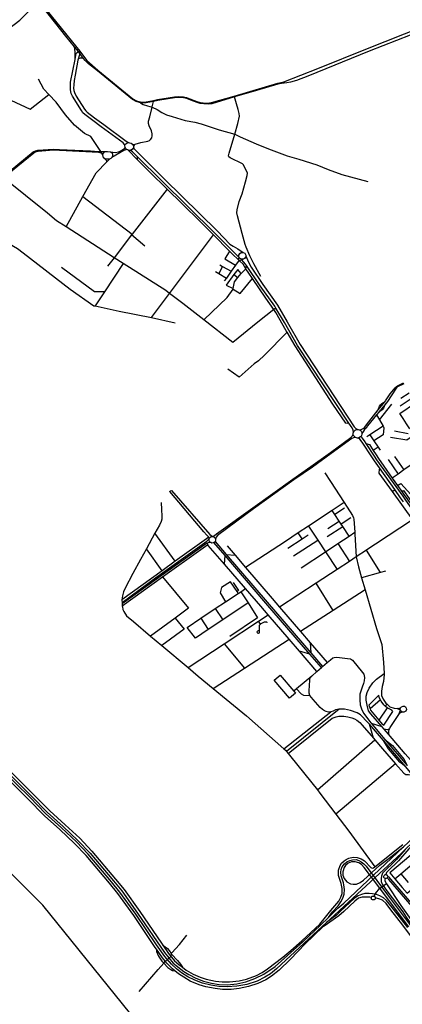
# Model space of a CAD drawing. Header units: millimetres. Extents: x 664923 to 767831, y 3118803 to 3207600.
# Tile 390 of 422: x 741288 to 744563, y 3148748 to 3157176. Entities that reach past the tile are written whole.
import ezdxf

# ---------------------------------------------------------------- set-up
doc = ezdxf.new("R2010")
doc.units = ezdxf.units.MM
for name, color, linetype in [('roads_1', 1, 'Continuous'), ('roads_2', 2, 'Continuous'), ('roads_3', 3, 'Continuous')]:
    doc.layers.add(name, color=color, linetype=linetype)

msp = doc.modelspace()

# ---------------------------------------------------------------- linework, layer by layer
at = {"layer": 'roads_1'}
for points in [[(744054.13, 3149880.51), (744054.7, 3149852.98), (744065.08, 3149825.65), (744088.46, 3149796.84), (744118.27, 3149778.98), (744142.52, 3149775.65), (744170.53, 3149776.93), (744202.87, 3149789.11), (744231.51, 3149810.97), (744371.66, 3149939.33), (744448.76, 3149999.42), (744573.97, 3150096.95)], [(744587.84, 3150073.5), (744513.58, 3149988.33), (744393.7, 3149871.13), (744383.31, 3149844.47)], [(744062.36, 3149771.2), (744058.5, 3149787.85), (744038, 3149847.05), (744035.61, 3149877.69), (744039.34, 3149900.42), (744047.61, 3149924.3), (744067.74, 3149950.87), (744086.68, 3149966.96), (744113.4, 3149979.71), (744135.37, 3149985.4), (744168.3, 3149986.08), (744189.45, 3149980.24), (744211.08, 3149967.79), (744233.89, 3149949.78), (744252.85, 3149929.38), (744435.29, 3149685.84), (744633.42, 3149421.47)], [(744618.13, 3149412.15), (744418.3, 3149677.11), (744352.81, 3149764.24), (744237, 3149917.77), (744212.64, 3149943.41), (744189.19, 3149958.62), (744158.54, 3149966.7), (744127.01, 3149966.04), (744100.24, 3149955.03), (744077.52, 3149935.73), (744065.25, 3149918.4), (744054.13, 3149880.51)], [(744383.31, 3149844.47), (744380.42, 3149825.12), (744381.97, 3149798.28), (744389.87, 3149776.26), (744429.22, 3149718.88), (744566.31, 3149538.3), (744596.2, 3149495.03), (744642.05, 3149427.19)], [(743931.96, 3149492.21), (743963.77, 3149539.38), (744013.17, 3149590.61), (744037.01, 3149624.23), (744053.54, 3149655.25), (744063.68, 3149690.34), (744067.73, 3149731.22), (744062.36, 3149771.2)], [(744609.21, 3149404.64), (744485.82, 3149561.27), (744427.01, 3149635.99), (744400.53, 3149658.37), (744371.42, 3149675.26), (744341.45, 3149686.47), (744308.07, 3149694.66), (744278.78, 3149696.76), (744242.89, 3149695.03), (744213.3, 3149687.52), (744186.04, 3149675.61)], [(744186.04, 3149675.61), (744153.74, 3149655.47), (744034.62, 3149543.77), (743998.13, 3149511.21), (743914.73, 3149449.26)]]:
    msp.add_lwpolyline(points, dxfattribs=at)
at = {"layer": 'roads_2'}
for points in [[(740871.79, 3158009.42), (740771.5, 3157853.25), (740743.9, 3157805.93), (740701.2, 3157690.09), (740611.7, 3157440.63), (740612.76, 3157419.81), (740635.24, 3157345.73), (740647.95, 3157314.41), (740708.26, 3157252.47), (740780.22, 3157180.67), (740873.35, 3157112.05), (740957.56, 3157054.85), (740968.05, 3157050.69), (741027.38, 3157027.17), (741064.96, 3157017.92), (741082.81, 3157019.58), (741143.72, 3157061.26), (741288.98, 3157172.67), (741445.39, 3157332.65), (741452.92, 3157340.35)], [(743351.67, 3154978.06), (743291.78, 3155086.5), (743257.64, 3155155.65), (743226.3, 3155229.33), (743218.27, 3155252.14), (743192.57, 3155344.67), (743151.02, 3155495.59), (743147.74, 3155521.46), (743148.81, 3155547.18), (743167.45, 3155619.25), (743191.04, 3155683.67), (743219.52, 3155788.47), (743234.66, 3155841.35), (743236.75, 3155862.32), (743228.55, 3155882.41), (743218.08, 3155902.44), (743202.13, 3155932.37), (743195.08, 3155941.55), (743088.83, 3155992.13), (743078.58, 3156000.57), (743076.11, 3156009.62), (743076.77, 3156021.69), (743079.52, 3156032.8), (743130.08, 3156194.51), (743155.56, 3156286.61), (743168.42, 3156350.58), (743167.74, 3156372.19), (743159.24, 3156407.05), (743143.59, 3156456.1), (743126.84, 3156514.17), (743124.45, 3156522.45)], [(742252.2, 3156110.62), (742266.51, 3156108.17), (742276.16, 3156110.37), (742324.34, 3156125.02), (742383.39, 3156135.88), (742399.18, 3156142.4), (742408.73, 3156149.33), (742418.51, 3156163.54), (742422, 3156180.18), (742421.8, 3156198.93), (742415.24, 3156224.09), (742396.42, 3156267.57), (742390.9, 3156286.75), (742390.49, 3156306.57), (742400.71, 3156343.38), (742421.37, 3156426.68), (742421.98, 3156429.18), (742433.19, 3156476.45), (742434.47, 3156484.9)], [(742322.7, 3156464.44), (742346.2, 3156448.55), (742381.94, 3156437.09), (742421.37, 3156426.68), (742464.28, 3156405.99), (742505.74, 3156380.91), (742545.48, 3156361.48), (742594.26, 3156347.02), (742702.9, 3156313.77), (742787.63, 3156297.32), (742840.05, 3156284.07), (742927.57, 3156254.71), (742996.42, 3156232.02), (743130.08, 3156194.51)], [(742276.16, 3156110.37), (742267.73, 3156101.83), (742262.5, 3156087.79)], [(740865.19, 3155604.51), (740871.91, 3155609.94), (741044.41, 3155749.45), (741140.58, 3155828.42), (741402.95, 3156043.9), (741422.61, 3156053.77), (741444.78, 3156058.16), (741578.41, 3156067.94), (741627.63, 3156065.73), (741895.36, 3156051.82), (741963.7, 3156048.79), (741981.24, 3156048.25), (742026.62, 3156046.86)], [(741998.27, 3156018.45), (741994.52, 3156027.11), (741985.58, 3156034.36), (741964.56, 3156038), (741629.15, 3156056.2), (741578.38, 3156058.52), (741445.43, 3156046.99), (741421.63, 3156040.8), (741408.84, 3156032.52), (741149.72, 3155821.13), (741052.88, 3155742.15), (740879.37, 3155600.54), (740872.63, 3155595.04)], [(742001.17, 3156003.95), (741998.27, 3156018.45), (742001.04, 3156025.95), (742012.12, 3156040.4), (742026.62, 3156046.86), (742040.92, 3156047.47), (742064.04, 3156045.69), (742078.86, 3156036.61), (742083.33, 3156024.73), (742082.7, 3156008.23), (742076.78, 3155995.48), (742068.49, 3155987.87), (742055.6, 3155982.11), (742034.81, 3155981.04), (742017.52, 3155983.58), (742005.3, 3155993.04), (742001.17, 3156003.95)], [(742064.04, 3156045.69), (742109.36, 3156039.5), (742132.97, 3156045.49), (742147.84, 3156050), (742185.42, 3156072.44), (742191.28, 3156083.37)], [(742206.16, 3156065.12), (742178.29, 3156055.48), (742076.78, 3155995.48)], [(744192.97, 3153665.19), (744209.76, 3153668.23), (744228.14, 3153677.13), (744240.5, 3153688.99), (744256.04, 3153708.25), (744357.37, 3153835.87), (744415.05, 3153908.5), (744419.04, 3153913.53), (744459.45, 3153972.37), (744500.22, 3154025.28), (744511.23, 3154034.03), (744520.59, 3154041.33)], [(744522.26, 3154032.87), (744512.22, 3154023.66), (744503.14, 3154013.77), (744434.95, 3153906.56), (744413.31, 3153879.89), (744361.38, 3153815.93), (744342.96, 3153793.23), (744266.07, 3153698.53), (744251.93, 3153680.5), (744240.32, 3153666.53), (744229.43, 3153652.8), (744216.47, 3153633.56)], [(744520.59, 3154041.33), (744573.83, 3154066.82)], [(744576.47, 3154057.43), (744522.26, 3154032.87)], [(742938.55, 3152751.36), (742955.74, 3152760.11), (742973.65, 3152773.64), (743284.44, 3152996.6), (743627.03, 3153244.17), (743778.75, 3153351.15), (743948.13, 3153472.14), (744121.36, 3153600.08), (744133.43, 3153611.82), (744142.59, 3153628.27)], [(744161.71, 3153599.08), (744145.31, 3153595.99), (744129.63, 3153591.07), (743955.11, 3153462.48), (743793.33, 3153345.93), (743634.9, 3153235.75), (743290.48, 3152987.53), (742979.76, 3152760.6), (742969.61, 3152746.48), (742964.5, 3152730.52)], [(742574.19, 3153137.37), (742576.03, 3153144.25), (742586.07, 3153144.98)], [(742911.02, 3152733.43), (742905.88, 3152747.36), (742890.04, 3152763), (742864.74, 3152793.21), (742574.19, 3153137.37)], [(742586.07, 3153144.98), (742914.81, 3152768.34), (742938.55, 3152751.36)], [(742497.54, 3153042.01), (742502.97, 3152982.81), (742505.74, 3152924.84), (742503.88, 3152900.3), (742498.59, 3152879.8), (742483.95, 3152849.5), (742445.87, 3152779.63), (742373.83, 3152647.47), (742323.04, 3152554.32), (742255.29, 3152435.29), (742190.12, 3152310.45), (742175.28, 3152278.04), (742167.56, 3152244.37), (742164.93, 3152228.24), (742163.44, 3152210.01), (742163.2, 3152207.03), (742164.29, 3152188.26), (742165.01, 3152175.97), (742166.07, 3152157.59), (742166.56, 3152149.07), (742170.74, 3152126.3), (742178.19, 3152109.04), (742202.69, 3152074.32), (742261.47, 3152023.48), (742407.94, 3151900.1), (742504.2, 3151819.01), (742728.8, 3151629.85), (742814.76, 3151557.43), (742944.37, 3151450.47), (743227.79, 3151216.55), (743548.49, 3150935.64), (743563.5, 3150922.49), (743571.39, 3150912.93), (743585.4, 3150895.95), (743608.98, 3150867.37), (743835.84, 3150583.15), (743857.4, 3150556.14), (743994.36, 3150374.78), (744104.78, 3150228.56), (744328.78, 3149923.44)], [(742164.29, 3152188.26), (742451.36, 3152397.55), (742889.77, 3152713.54), (742911.02, 3152733.43)], [(742957.5, 3152742.87), (742961.12, 3152738.29), (742964.5, 3152730.52), (742965.14, 3152719.42), (742961.57, 3152709.27), (742953.95, 3152700.85), (742951.01, 3152699.4), (742945.1, 3152696.51), (742931.45, 3152696.01), (742924.46, 3152699.35), (742919.43, 3152701.76), (742912.92, 3152709.39), (742909.28, 3152720.73), (742911.02, 3152733.43), (742916.65, 3152742.41), (742925.1, 3152748.62), (742938.55, 3152751.36), (742948.87, 3152748.91), (742957.5, 3152742.87)], [(742924.46, 3152699.35), (742900.06, 3152697.28), (742893.91, 3152694.64), (742886.19, 3152691.31), (742867.36, 3152677.79), (742458.05, 3152386.98), (742165.01, 3152175.97)], [(743831.84, 3151596.34), (743682.82, 3151769.86), (743594.87, 3151872.28), (743415.07, 3152081.66), (743352.51, 3152154.52), (743220.94, 3152306.07), (743039.65, 3152514.9), (742900.21, 3152675.52), (742897.92, 3152682.47), (742893.91, 3152694.64)], [(743870.55, 3151630.44), (743771.3, 3151745.87), (743395.72, 3152182.67), (743045.24, 3152589.92), (742951.01, 3152699.4)], [(742961.57, 3152709.27), (743055.89, 3152599.03), (743405, 3152191.04), (743779.2, 3151755.77), (743879.87, 3151638.66)], [(743039.65, 3152514.9), (743045.24, 3152589.92)], [(743055.89, 3152599.03), (743130.93, 3152592.4)], [(743130.93, 3152592.4), (743221.46, 3152486.61), (743447.8, 3152222.15), (743512.65, 3152146.57), (743691.41, 3151938.22), (743774.2, 3151841.72), (743918.92, 3151673.05)], [(743774.2, 3151841.72), (743779.2, 3151755.77)], [(743771.3, 3151745.87), (743682.82, 3151769.86)], [(743990.5, 3151269.21), (743969.83, 3151258.2), (743949.62, 3151251.61), (743929.77, 3151249.88), (743911.56, 3151253.9), (743897.72, 3151260.21), (743880.67, 3151271.74), (743859.97, 3151289.78), (743800.66, 3151356.29), (743772.06, 3151392.21), (743766.81, 3151410.57), (743765.94, 3151431.23), (743770.67, 3151523.26), (743771.8, 3151532.52), (743776.43, 3151544.06), (743787.21, 3151557.03), (743831.84, 3151596.34), (743870.55, 3151630.44), (743879.87, 3151638.66), (743918.92, 3151673.05), (743946.85, 3151697.66), (743967.24, 3151712.99), (743980.7, 3151717.77), (744001.13, 3151719.37), (744094.38, 3151709.04), (744119.39, 3151704.38), (744136.33, 3151694.01), (744222.58, 3151587.42), (744232.15, 3151572.3), (744239.81, 3151543.97), (744237.05, 3151515.42), (744231.56, 3151493.49), (744218.32, 3151461.33), (744199.21, 3151401.13), (744199.15, 3151352.92), (744202.38, 3151312.14), (744215.76, 3151269.52), (744232.8, 3151237.02), (744281.71, 3151170.82), (744296.85, 3151153.04), (744413.79, 3151015.61), (744602.8, 3150791.38)], [(743548.49, 3150935.64), (743949.62, 3151251.61)], [(744021.49, 3151274.24), (743571.39, 3150912.93)], [(744711.14, 3150622.16), (744708.22, 3150639.59), (744698.22, 3150657.98), (744650.99, 3150713.2), (744591.06, 3150783.26), (744401.14, 3151005.28), (744282.09, 3151144.46), (744268.22, 3151160.67), (744205.68, 3151224.92), (744177.34, 3151242.97), (744120.12, 3151262.2), (744067.51, 3151274.73), (744021.49, 3151274.24), (743990.5, 3151269.21)], [(743730.31, 3149264.58), (743606.22, 3149134.06), (743509.71, 3149040.21), (743443.52, 3148990.2), (743394.61, 3148958.8), (743327.37, 3148927), (743245.94, 3148899.69), (743166.08, 3148882.85), (743097.05, 3148875.94), (743024.93, 3148874.87), (742960.7, 3148881.98), (742880.63, 3148896.38), (742824.25, 3148913.79), (742747.6, 3148947.25), (742693.03, 3148979.9), (742647.86, 3149009.78), (742614.77, 3149035.43), (742594.82, 3149050.9), (742547.97, 3149100.17), (742511.08, 3149145.68), (742458.54, 3149220.04), (742448.8, 3149233.83), (742265.02, 3149508.05), (742127.97, 3149695.54), (742056.43, 3149784.03), (741856.37, 3150022.17), (741757.28, 3150125.22), (741630.74, 3150243.79), (741501.11, 3150360.41), (741357.25, 3150507.67), (741125.75, 3150737.45)], [(743723.01, 3149270.86), (743485.51, 3149051.81), (743434.25, 3149009.77), (743386.37, 3148980.13), (743319.27, 3148945.73), (743230.76, 3148918.02), (743146.87, 3148902.44), (743062.79, 3148896.09), (742993.75, 3148899.94), (742922.58, 3148911), (742853.25, 3148928.7), (742787.06, 3148955.03), (742727.45, 3148984.16), (742673.71, 3149018.01), (742629.23, 3149052.71), (742587.33, 3149091.42), (742530.48, 3149155.84), (742458.67, 3149257.33), (742281.15, 3149518.14), (742146.24, 3149707.84), (742073.05, 3149796.84), (741874.62, 3150032.88), (741774.92, 3150137.65), (741646.01, 3150259.04), (741510.38, 3150381.73), (741373.61, 3150520.42), (741141.34, 3150750.47)], [(741161.38, 3150758.06), (741389.11, 3150530.38), (741523.53, 3150393.02), (741660.25, 3150268.51), (741786.2, 3150150.51), (741891.16, 3150042.41), (742089.58, 3149805.85), (742162.33, 3149720.1), (742297.28, 3149528.76), (742528.22, 3149190.7), (742602.24, 3149100.78), (742691.85, 3149028.24), (742737.01, 3149001.63), (742794.7, 3148972.51), (742860.83, 3148947.33), (742928.88, 3148928.63), (742994.7, 3148918.42), (743065.49, 3148914.61), (743145.29, 3148922.5), (743223.26, 3148940.04), (743301.89, 3148968.22), (743376.32, 3149005.4), (743473.48, 3149072), (743710.79, 3149281.63)], [(741171.54, 3150777.47), (741404.5, 3150545.39), (741546.39, 3150404.06), (741676.1, 3150283.77), (741801.41, 3150168.62), (741904.13, 3150057.61), (742108.56, 3149818.16), (742182.26, 3149730.8), (742317.15, 3149542.18), (742501.98, 3149270.14), (742513.2, 3149253.48), (742560.99, 3149182.48), (742612.03, 3149121.34), (742650.46, 3149089.62), (742680.33, 3149066.64), (742712.98, 3149041.52), (742773.53, 3149006.88), (742831.34, 3148981.47), (742883.5, 3148962.71), (742964.91, 3148945.4), (743021.01, 3148941.49), (743082.56, 3148940.65), (743166.41, 3148949.14), (743228.92, 3148963.09), (743313.44, 3148995.07), (743362.16, 3149019.38), (743408.71, 3149050.39), (743539.59, 3149152.67), (743608.66, 3149208.55), (743703.36, 3149289.83)], [(743863.13, 3149424.83), (743931.96, 3149492.21), (744011.25, 3149569.81), (744061.25, 3149614.96), (744573.97, 3150096.95), (744872.01, 3150376.19), (744902.13, 3150399.53)], [(744915.15, 3150387.29), (744587.84, 3150073.5), (744555.76, 3150042.75), (744025.48, 3149549.87), (743981.46, 3149509.88), (743914.73, 3149449.26), (743877.14, 3149415.11)], [(744964.75, 3150347.92), (744924.23, 3150324.7), (744884.55, 3150301.08), (744857.74, 3150288.98), (744834.47, 3150277.84), (744690.56, 3150145.22), (744619.12, 3150078.76), (744528.6, 3149974.99), (744439.16, 3149888.2), (744428.23, 3149875.88), (744421.4, 3149858.15)], [(743855.6, 3149432.69), (743904.8, 3149494.97), (743951.38, 3149550.61), (744019.54, 3149629.87), (744035.48, 3149664.29), (744047.06, 3149697.65), (744048.28, 3149739.53), (744040.02, 3149783.28), (744017.58, 3149851.51), (744017.73, 3149894.75), (744030.88, 3149937.2), (744043.44, 3149956.65), (744064.42, 3149975.55), (744082.06, 3149987.08), (744103.92, 3149997.64), (744143.31, 3150007.87), (744176.69, 3150003.69), (744210.56, 3149993.23), (744238.59, 3149976.38), (744292.01, 3149918.91), (744305.81, 3149912.58), (744316.95, 3149916.29), (744328.78, 3149923.44), (744566.84, 3150115.34)], [(744411.93, 3149855.81), (744416.57, 3149857.68), (744421.4, 3149858.15), (744426.9, 3149857), (744429.88, 3149855.5), (744432.58, 3149853.37), (744434.23, 3149851.55), (744436.07, 3149848.62), (744437.83, 3149841.49), (744436.63, 3149834.8), (744433.38, 3149829.59), (744429.53, 3149826.44), (744424.94, 3149824.51), (744414.98, 3149824.91), (744409.13, 3149828.37), (744405.92, 3149832.22), (744404.07, 3149836.54), (744403.46, 3149841.01), (744404.19, 3149846.04), (744406.76, 3149851.16), (744411.93, 3149855.81)], [(744414.98, 3149824.91), (744412.36, 3149814.28), (744413, 3149803.39), (744427.84, 3149779.17)], [(744797.65, 3149383.4), (744793.17, 3149399.28), (744784.51, 3149419.99), (744773.72, 3149437.03), (744756.67, 3149460.3), (744447.9, 3149815.21), (744433.38, 3149829.59)], [(744436.07, 3149848.62), (744444.63, 3149837.65), (744603.79, 3149653.57), (744641.14, 3149610.35), (744790.83, 3149437.23), (744812.73, 3149413.6), (744823.32, 3149401.5)], [(744427.84, 3149779.17), (744359.13, 3149729.56), (744339.23, 3149708.92), (744322.5, 3149679.36), (744320.49, 3149673.8)], [(744427.84, 3149779.17), (744550.52, 3149593.77), (744635.41, 3149472.8), (744773.49, 3149287.73), (744916.39, 3149090.56), (744956.56, 3149030.37), (745046.69, 3148876.03), (745181.01, 3148628.14), (745458.94, 3148112.37), (745688.8, 3147679.49), (745756.35, 3147552.29), (745846.67, 3147381.17), (745943.06, 3147199.18), (746083.34, 3146924.67), (746148.87, 3146763.09), (746180.75, 3146658.31), (746198.07, 3146621.52), (746209, 3146594.52)], [(744297.78, 3149662.84), (744284.27, 3149663.93), (744219.91, 3149665.99), (744187.17, 3149656.25), (744155.22, 3149632.08), (744061.43, 3149542.28), (744020.52, 3149505.06), (743894.01, 3149417.88), (743883.43, 3149409.82)], [(744305.52, 3149672.61), (744310.16, 3149674.48), (744314.99, 3149674.95), (744320.49, 3149673.8), (744323.47, 3149672.28), (744326.17, 3149670.17), (744327.82, 3149668.35), (744329.66, 3149665.42), (744331.42, 3149658.29), (744330.22, 3149651.6), (744326.97, 3149646.39), (744323.12, 3149643.22), (744318.53, 3149641.31), (744308.57, 3149641.71), (744302.72, 3149645.17), (744299.52, 3149649.02), (744297.66, 3149653.34), (744297.05, 3149657.81), (744297.78, 3149662.84), (744300.36, 3149667.96), (744305.52, 3149672.61)], [(746132.13, 3146566), (746128.07, 3146581.54), (746099.58, 3146661.7), (746003.8, 3146895.46), (745930.18, 3147053.28), (745847.52, 3147210.47), (745775.19, 3147342.14), (745675.62, 3147524.03), (745616.06, 3147639.34), (745383.64, 3148072.56), (745105.94, 3148592.57), (744949.21, 3148881.14), (744876.61, 3149001.66), (744827.37, 3149077.01), (744732.89, 3149204.06), (744567.05, 3149425.86), (744465.52, 3149555.55), (744425.82, 3149610.86), (744392.99, 3149638.78), (744361.54, 3149651.36), (744331.42, 3149658.29)], [(743710.79, 3149281.63), (743863.13, 3149424.83)], [(743877.14, 3149415.11), (743723.01, 3149270.86)]]:
    msp.add_lwpolyline(points, dxfattribs=at)
at = {"layer": 'roads_3'}
for points in [[(744746.31, 3157088.16), (744279.16, 3156904.96), (743753.01, 3156692.18), (743656.01, 3156654.61), (743605.41, 3156641.06), (743573.54, 3156634.14), (743527.9, 3156629.21), (743498, 3156623.76), (743315.89, 3156568.5), (743126.84, 3156514.17), (742968.37, 3156466.89), (742932.86, 3156456.2), (742900.34, 3156452.67), (742863.42, 3156454.76), (742833.02, 3156459.53), (742807.14, 3156466.96), (742753.25, 3156487.74), (742717.82, 3156500.66), (742689.38, 3156506.9), (742650.73, 3156510.08), (742612.19, 3156507.01), (742470.67, 3156483.71), (742433.19, 3156476.45), (742370.44, 3156464.3), (742342.46, 3156462.87), (742322.7, 3156464.44), (742286.17, 3156475.07), (742253.19, 3156493.72), (741952.7, 3156737.61), (741876.58, 3156799.09), (741847.08, 3156825.66), (741834.32, 3156842.95), (741801.47, 3156887.44), (741793.12, 3156898.75), (741790.52, 3156902.01), (741758.08, 3156942.55), (741684.05, 3157035.1), (741499.57, 3157265.28)], [(741510.1, 3157269.3), (741692.89, 3157043.71), (741801.72, 3156905.99), (741861.67, 3156825.33), (741957.84, 3156742.97), (742257.04, 3156497.68), (742288.64, 3156481.24), (742323.43, 3156471.72), (742343.78, 3156469.3), (742369.17, 3156471.81), (742434.47, 3156484.9), (742468.82, 3156491.79), (742612.6, 3156515.82), (742650.54, 3156519.18), (742690.61, 3156516.6), (742717.04, 3156510.6), (742744.43, 3156499.5), (742805.53, 3156475.74), (742831.71, 3156467.75), (742858.54, 3156463.26), (742895.01, 3156461.67), (742930.66, 3156465.82), (743124.45, 3156522.45), (743497.65, 3156632.67), (743548.74, 3156644.15), (743840.81, 3156759.13), (744265.27, 3156929.48), (744731.49, 3157113.8)], [(742188.97, 3156096.58), (742185.38, 3156107.29), (742173.94, 3156121.63), (741985.77, 3156259.07), (741913.86, 3156313.03), (741846.78, 3156363.66), (741829.49, 3156379.3), (741815.84, 3156397.46), (741738.83, 3156521.01), (741729.14, 3156544.24), (741722.72, 3156574.01), (741722.39, 3156606.62), (741724.29, 3156639.69), (741762.65, 3156835.28), (741772.85, 3156887.14), (741779.84, 3156895.1), (741790.52, 3156902.01), (741801.72, 3156905.99)], [(741801.72, 3156905.99), (741801.47, 3156887.44), (741796.86, 3156866.65), (741788.05, 3156837.61), (741785.86, 3156830.38), (741762.7, 3156702.14), (741755.1, 3156655.38), (741750.96, 3156618.24), (741749.99, 3156589.17), (741751.25, 3156570.59), (741757.41, 3156551.58), (741771.52, 3156519.69), (741843.05, 3156408.46), (741853.27, 3156396.31), (741866.12, 3156383.88), (741928.62, 3156336.82), (742007.23, 3156278.43), (742199.66, 3156135.63), (742213.57, 3156128.74), (742228.99, 3156122.97)], [(741762.65, 3156835.28), (741761.49, 3156900.77), (741758.08, 3156942.55)], [(741834.32, 3156842.95), (741820.13, 3156846.88), (741805.83, 3156847.29), (741797.67, 3156844.64), (741788.05, 3156837.61)], [(740790.15, 3156687.67), (741168.63, 3156536.22), (741213.12, 3156487.4), (741377.69, 3156409.51), (741536.87, 3156534.9)], [(741994.52, 3156027.11), (741981.24, 3156048.25), (741898.29, 3156174.8), (741844.11, 3156200.78), (741757.28, 3156272.58), (741681.5, 3156359.97), (741599.17, 3156470.28), (741536.87, 3156534.9), (741494.86, 3156581.75), (741449.6, 3156667.74)], [(743130.08, 3156194.51), (743174.19, 3156173.58), (743310.61, 3156113.61), (743418.29, 3156071.26), (743576.23, 3156009.9), (743677.21, 3155981.74), (743830.15, 3155933.18), (743927.97, 3155892.43), (744045.55, 3155850.89), (744266.75, 3155790.33)], [(742227.35, 3156056.94), (742213.27, 3156060.73), (742206.16, 3156065.12), (742200.47, 3156068.61), (742191.28, 3156083.37), (742188.97, 3156096.58), (742191.16, 3156106.14), (742196.19, 3156113.17), (742204.79, 3156120.09), (742218.28, 3156123.41), (742228.99, 3156122.97), (742241.78, 3156117.59), (742252.2, 3156110.62), (742260.51, 3156099.06), (742262.5, 3156087.79), (742259.26, 3156075.33), (742253.08, 3156067.59), (742242.09, 3156059.97), (742236.67, 3156057.91), (742227.35, 3156056.94)], [(744105.79, 3153722.42), (744097.37, 3153721.43), (744087.77, 3153719.21), (744078.05, 3153722.04), (743968.95, 3153885.58), (743645.86, 3154383.52), (743577, 3154500.75), (743569.59, 3154513.36), (743478.94, 3154670.42), (743463.02, 3154693.64), (743395.6, 3154792.05), (743280.69, 3154959.73), (743248.89, 3155006.16), (743224.67, 3155043.98), (743199.32, 3155083.57), (743169.48, 3155112.32), (743165.25, 3155116.39), (743161.68, 3155119.82), (743107.25, 3155172.25), (743084.15, 3155195.42), (742946.16, 3155333.82), (742837.44, 3155442.85), (742675.64, 3155601.25), (742549.49, 3155726.01), (742399.31, 3155874.54), (742296.8, 3155977.12), (742213.27, 3156060.73)], [(743167.06, 3155140.8), (743104.38, 3155203.43), (742956.81, 3155347.18), (742502.38, 3155798.65), (742296.55, 3156002.04), (742254.43, 3156043.66), (742242.45, 3156053.03), (742227.35, 3156056.94)], [(742262.5, 3156087.79), (742266.06, 3156074.17), (742273.65, 3156064.01), (742525.55, 3155813.56), (742980.61, 3155364.31), (743086.94, 3155255.57), (743114.44, 3155238.02), (743153.61, 3155213.69), (743200.4, 3155183.25)], [(741685.56, 3155401.49), (741829.52, 3155661.48), (741941.44, 3155863.6), (742033.15, 3155958.8), (742055.6, 3155982.11)], [(742033.15, 3155958.8), (742032.63, 3155967.61), (742024.71, 3155977.15), (742017.52, 3155983.58)], [(742296.8, 3155977.12), (742296.55, 3156002.04)], [(743480.66, 3154707.46), (743463.02, 3154693.64), (743325.09, 3154585.62), (743111.91, 3154412.45), (742862.72, 3154606.62), (742684.56, 3154745.45), (742570.33, 3154832.67), (742538.72, 3154856.8), (742174.16, 3155088.02), (742095.54, 3155137.88), (741685.56, 3155401.49), (741603.59, 3155454.19), (741526, 3155520.84), (741149.72, 3155821.13), (741140.58, 3155828.42)], [(742549.49, 3155726.01), (742251.23, 3155339.59), (742246.39, 3155333.32), (742095.54, 3155137.88), (742039, 3155064.63)], [(741829.52, 3155661.48), (742251.23, 3155339.59)], [(740906.67, 3155533.41), (740970.63, 3155393.21), (740982.55, 3155381.83), (741041.16, 3155348.16), (741268.9, 3155218.39), (741318.97, 3155180.49), (741721.17, 3154869.31), (741923.8, 3154727.84), (741932.84, 3154725.86), (742139.93, 3154680.17), (742414.99, 3154625.54), (742618.51, 3154581.72)], [(742359.8, 3155237.59), (742246.39, 3155333.32)], [(742414.99, 3154625.54), (742570.33, 3154832.67), (742946.16, 3155333.82)], [(743084.15, 3155195.42), (743044.6, 3155128.67), (743136.17, 3155075.68)], [(743175.47, 3155130.76), (743167.06, 3155140.8), (743163.99, 3155150.89), (743164.54, 3155160.96), (743171.1, 3155173.81), (743182.82, 3155182), (743200.4, 3155183.25), (743213.82, 3155176.2), (743222.72, 3155160.97), (743223.47, 3155153.73), (743222.05, 3155145.28), (743213.33, 3155132.03), (743202.47, 3155125.98), (743190.25, 3155124.84), (743179.63, 3155128.11), (743175.47, 3155130.76)], [(743165.25, 3155116.39), (743136.17, 3155075.68), (743097.86, 3155022.05), (743056.81, 3154964.58), (743039.32, 3154940.1)], [(743161.68, 3155119.82), (743167.06, 3155140.8)], [(743202.47, 3155125.98), (743188.68, 3155119.26), (743169.48, 3155112.32)], [(744144.44, 3153643.49), (744143.26, 3153661.49), (744132.36, 3153682.28), (744105.79, 3153722.42), (743666.06, 3154386.82), (743555.12, 3154582.83), (743480.66, 3154707.46), (743471.36, 3154723.01), (743345.67, 3154897.77), (743229.57, 3155070.28), (743221.02, 3155082.98), (743204.15, 3155104.14), (743188.68, 3155119.26), (743179.63, 3155128.11)], [(743223.47, 3155153.73), (743244.7, 3155104.64), (743268.33, 3155058.53), (743369.54, 3154909.76), (743494.39, 3154732.73), (743576.34, 3154590.67), (743687.75, 3154394.2), (744151.99, 3153690.98), (744164.1, 3153676.46), (744181.23, 3153668.59)], [(742013.05, 3154846.24), (741928.05, 3154845.13), (741644.91, 3155053.62)], [(742174.16, 3155088.02), (742013.05, 3154846.24), (741932.84, 3154725.86)], [(742963.28, 3155019.28), (742991.03, 3155003.05), (743056.81, 3154964.58)], [(743024.53, 3155063.11), (742991.03, 3155003.05)], [(742999.81, 3155076.96), (743024.53, 3155063.11), (743097.86, 3155022.05)], [(743184.95, 3155002.49), (743155.14, 3155038.51), (743122.04, 3154993.61), (743056.2, 3154904.22), (743115.08, 3154874.65), (743125.36, 3154931.01), (743156.26, 3154968.08), (743184.95, 3155002.49), (743194.82, 3155014.33), (743224.67, 3155043.98), (743229.57, 3155070.28)], [(742862.72, 3154606.62), (743063.85, 3154798.53), (743116.25, 3154868.45), (743175.81, 3154831.38), (743280.69, 3154959.73)], [(743122.04, 3154993.61), (743156.26, 3154968.08)], [(743577, 3154500.75), (743382.2, 3154304.4), (743333, 3154257.07), (743295.02, 3154228.8), (743167.15, 3154115.39), (743070.23, 3154185.77)], [(744626.08, 3153672.64), (744597.51, 3153716.81), (744568.94, 3153760.96), (744540.3, 3153805.22), (744676.54, 3153894.78), (744729.09, 3153931.03), (744771.18, 3153959.81), (744806.53, 3153983.95), (744841.27, 3154007.71), (744876.12, 3154031.52)], [(745187.52, 3153918.31), (745023.86, 3153807.99), (744979.23, 3153777.91), (744955.88, 3153762.17), (744836.77, 3153681.89), (744830.13, 3153675.08), (744824.5, 3153660.28), (744791.14, 3153480.52), (744788.05, 3153471.59), (744780.12, 3153464.91), (744756.51, 3153448.61), (744681.77, 3153397), (744629.32, 3153359.63), (744576.35, 3153321.88), (744527.22, 3153286.85), (744477.13, 3153251.16)], [(744544.16, 3153870.39), (744648.35, 3153938.3)], [(744550.97, 3153935.99), (744620.34, 3153981.51)], [(744357.37, 3153835.87), (744367.52, 3153867.4), (744376.9, 3153878.38), (744387.26, 3153890.53), (744415.05, 3153908.5)], [(744413.31, 3153879.89), (744401.4, 3153851.29), (744395.06, 3153842.9), (744387.04, 3153832.29), (744361.38, 3153815.93)], [(744366.62, 3153751.82), (744473.5, 3153885.63)], [(744342.96, 3153793.23), (744366.62, 3153751.82), (744398.15, 3153696.61), (744405.73, 3153683.34), (744399.87, 3153621.96), (744318.71, 3153571.22)], [(744178.23, 3153594.5), (744161.71, 3153599.08), (744152.04, 3153606.71), (744145.69, 3153616.41), (744142.59, 3153628.27), (744143.25, 3153639.23), (744144.44, 3153643.49), (744147.6, 3153650.35), (744158.26, 3153661.86), (744171.31, 3153667.66), (744181.23, 3153668.59), (744185.44, 3153668.18), (744192.97, 3153665.19), (744200.98, 3153661.99), (744210.62, 3153652.27), (744215.8, 3153640.83), (744216.47, 3153633.56), (744216.89, 3153628.94), (744213.81, 3153616.6), (744211.56, 3153612.29), (744205.74, 3153605.02), (744191.89, 3153596.51), (744186.42, 3153595.08), (744178.23, 3153594.5)], [(744398.15, 3153696.61), (744284.18, 3153621.86), (744258.66, 3153605.12)], [(744723.63, 3153658.83), (744602.38, 3153575.53), (744460.51, 3153600.83)], [(744302.45, 3153432.66), (744217.92, 3153559.77), (744199.17, 3153585.11), (744186.42, 3153595.08)], [(744211.56, 3153612.29), (744217.27, 3153595.66), (744234.94, 3153570.71), (744250.15, 3153547.51), (744320.37, 3153440.51)], [(744284.18, 3153621.86), (744318.71, 3153571.22), (744355.08, 3153517.88), (744373.45, 3153490.94)], [(744495.05, 3153655.92), (744611.94, 3153633.66)], [(744250.15, 3153547.51), (744282.13, 3153538.54), (744314.49, 3153488.94), (744339.27, 3153450.98)], [(744355.08, 3153517.88), (744314.49, 3153488.94)], [(744325.45, 3153399.6), (744302.45, 3153432.66)], [(744320.37, 3153440.51), (744341.42, 3153409.4)], [(744339.27, 3153450.98), (744358.36, 3153419.71)], [(744341.42, 3153409.4), (744566.25, 3153096.12), (744589.04, 3153063.21), (744623.75, 3153013.15), (744683.67, 3152926.69), (744698.46, 3152905.36), (744757.04, 3152822.46), (744770.52, 3152805.04), (744783.78, 3152798.36), (744799.66, 3152796.69)], [(744358.36, 3153419.71), (744477.13, 3153251.16), (744521.71, 3153187.88), (744557.86, 3153136.57), (744575.95, 3153110.9), (744607.55, 3153067.36), (744660.16, 3152994.86), (744673.51, 3152976.45), (744682.46, 3152958.17), (744683.67, 3152926.69)], [(744441.88, 3153410.77), (744527.22, 3153286.85)], [(744495.27, 3153435.56), (744576.35, 3153321.88)], [(744572.73, 3153049.78), (744548.4, 3153084.28), (744499.47, 3153153.48), (744368.06, 3153339.34), (744325.45, 3153399.6)], [(744368.06, 3153339.34), (744364.79, 3153319.22)], [(743900.69, 3153297.71), (743948.4, 3153224.04), (744065.74, 3153042.4), (744137.51, 3152931.28), (744146.28, 3152912.35), (744148.24, 3152900.85), (744155.89, 3152788.13), (744156.91, 3152773), (744168.51, 3152577.82), (744187.98, 3152491.7), (744214.75, 3152399.39), (744244.51, 3152296.75), (744340.84, 3151964.6), (744388.42, 3151828.22), (744400.28, 3151674.35), (744406.68, 3151578.53), (744407.26, 3151569.66), (744400.82, 3151509.69), (744389.66, 3151467.82), (744384.24, 3151427.5), (744385.95, 3151391.63), (744399.6, 3151359.84), (744421.49, 3151324.88), (744432.01, 3151316.23), (744457.23, 3151295.46), (744493.58, 3151283.3), (744518.82, 3151279.23), (744546.63, 3151286.78)], [(744362.13, 3153302.85), (744360.8, 3153294.72), (744475.73, 3153135.86), (744650.27, 3152894.63)], [(744364.79, 3153319.22), (744362.13, 3153302.85)], [(744492.44, 3153148.26), (744499.47, 3153153.48)], [(744521.71, 3153187.88), (744549.3, 3153206.14), (744636.03, 3153110.79), (744646.7, 3153099.06), (744714.79, 3153033.99), (744722.58, 3153026.55), (744726.74, 3153022.69), (744801.16, 3152969.86), (744811.27, 3152962.68), (744871.64, 3152857.1), (744877.25, 3152847.27), (744886.05, 3152831.9)], [(744475.73, 3153135.86), (744480.77, 3153139.6)], [(744480.77, 3153139.6), (744492.44, 3153148.26)], [(744557.86, 3153136.57), (744571.6, 3153145.17), (744621.18, 3153077.3), (744674.01, 3153004.99), (744679.71, 3152997.17), (744722.58, 3153026.55)], [(744065.74, 3153042.4), (743961.87, 3152973.9), (743759.54, 3152840.5), (743672.38, 3152783.04), (743562.44, 3152710.54), (743221.46, 3152486.61)], [(744069.09, 3152994.49), (743984.85, 3152939.29)], [(744106.87, 3152755.53), (744053.21, 3152836.34), (744038.95, 3152857.82), (744022.02, 3152883.31), (743984.85, 3152939.29), (743961.87, 3152973.9)], [(744120.83, 3152912.76), (744038.95, 3152857.82)], [(743759.54, 3152840.5), (743838.57, 3152720.86), (743904.54, 3152621), (744004.36, 3152469.88)], [(743919.23, 3152751.12), (744053.21, 3152836.34)], [(743925.47, 3152821.12), (744022.02, 3152883.31)], [(744650.27, 3152894.63), (744333.61, 3152686.38)], [(742905.88, 3152747.36), (742619.66, 3152540.19), (742507.14, 3152458.75), (742163.44, 3152210.01)], [(742619.66, 3152540.19), (742445.87, 3152779.63)], [(743583.04, 3152653.21), (743705.82, 3152733.46), (743757.72, 3152767.38)], [(743705.82, 3152733.46), (743672.38, 3152783.04)], [(743698.17, 3152483.77), (743904.54, 3152621), (744009.58, 3152690.84), (744106.87, 3152755.53), (744155.89, 3152788.13)], [(742166.07, 3152157.59), (742510.91, 3152407.2), (742838.92, 3152639.95), (742897.92, 3152682.47)], [(742507.14, 3152458.75), (742373.83, 3152647.47)], [(743062.51, 3152672.34), (743130.93, 3152592.4)], [(744311.36, 3152671.76), (744256.14, 3152635.45), (744168.51, 3152577.82), (744110.21, 3152539.48), (744004.36, 3152469.88), (743824.2, 3152351.41), (743512.65, 3152146.57)], [(743630.12, 3152587.17), (743838.57, 3152720.86)], [(744009.58, 3152690.84), (744110.21, 3152539.48)], [(744333.61, 3152686.38), (744311.36, 3152671.76)], [(744377.14, 3152444.18), (744256.14, 3152635.45)], [(742510.91, 3152407.2), (742734.07, 3152139.23), (742617.76, 3152053.95), (742407.94, 3151900.1)], [(744419.28, 3152455.82), (744377.14, 3152444.18), (744214.75, 3152399.39)], [(743158.29, 3152264.53), (743147.9, 3152280.16), (743091.56, 3152364.84), (743015.89, 3152314.23), (743002.52, 3152268.48), (743050.7, 3152193.14)], [(743115.97, 3152357.43), (743161.1, 3152289.56), (743147.9, 3152280.16)], [(743969.54, 3152118.5), (743824.2, 3152351.41)], [(742720.71, 3151974.23), (742838.66, 3152052.48), (742962.35, 3152134.54), (743050.7, 3152193.14), (743158.29, 3152264.53), (743180.99, 3152279.58), (743220.94, 3152306.07)], [(743180.99, 3152279.58), (743242.27, 3152183.62), (743323.75, 3152056.03), (743086.14, 3151896.49)], [(744244.51, 3152296.75), (743969.54, 3152118.5), (743691.41, 3151938.22)], [(743242.27, 3152183.62), (743027.42, 3152039.47), (742902.43, 3151955.61), (742792.78, 3151882.04), (742720.71, 3151974.23)], [(742728.8, 3151629.85), (743038.55, 3151833.77), (743330.69, 3152026.1), (743415.07, 3152081.66)], [(742962.35, 3152134.54), (743027.42, 3152039.47)], [(742617.76, 3152053.95), (742696.44, 3151958.97), (742504.2, 3151819.01)], [(742838.66, 3152052.48), (742902.43, 3151955.61)], [(743339.52, 3151946.47), (743329.22, 3151945.8), (743323.21, 3151941.63), (743318.5, 3151935.46), (743320.66, 3151929.42), (743325.1, 3151923.95), (743333.23, 3151924.37), (743339.18, 3151928.83), (743339.52, 3151946.47), (743340.39, 3151993.08), (743348.21, 3152001.74), (743354.07, 3152008.24), (743383.06, 3152021.18), (743402.17, 3152020.31), (743407.02, 3152016.61)], [(743348.21, 3152001.74), (743330.69, 3152026.1)], [(742944.37, 3151450.47), (743211.94, 3151623.96), (743594.87, 3151872.28)], [(743038.55, 3151833.77), (743211.94, 3151623.96)], [(743517.94, 3151565.25), (743633.77, 3151428.53), (743648.72, 3151410.87), (743597.25, 3151367.72), (743466.47, 3151522.09), (743517.94, 3151565.25)], [(743787.21, 3151557.03), (743657.79, 3151448.56), (743697.51, 3151404.36), (743718.05, 3151393.45), (743772.06, 3151392.21)], [(744664.96, 3150720.45), (744666.14, 3150733.96), (744670.5, 3150783.56), (744667.52, 3150797.29), (744654.46, 3150814.25), (744587.58, 3150892.13), (744444.39, 3151058.87), (744406.54, 3151102.96), (744387.85, 3151124.72), (744293.9, 3151234.13), (744274.49, 3151260.53), (744260.8, 3151308.49), (744253.76, 3151350.47), (744253.4, 3151386.46), (744261.61, 3151417.64), (744278.96, 3151452.85), (744310.71, 3151499.47), (744342.42, 3151529.99), (744406.68, 3151578.53)], [(743657.79, 3151448.56), (743633.77, 3151428.53)], [(744362.88, 3151394.02), (744275.82, 3151308.79), (744286.96, 3151277.68), (744291.64, 3151264.62), (744362.64, 3151178.94), (744392.32, 3151143.11), (744404.84, 3151138.43), (744480.68, 3151255.57), (744474.28, 3151264.71), (744431.6, 3151285.45), (744415.08, 3151300.49), (744403.74, 3151310.83), (744381.34, 3151342.5), (744374.55, 3151354.89), (744363.91, 3151374.27), (744362.88, 3151394.02)], [(744374.55, 3151354.89), (744286.96, 3151277.68)], [(744432.01, 3151316.23), (744415.08, 3151300.49)], [(744575.49, 3151249.27), (744568.84, 3151249.19), (744555.87, 3151254.47), (744547.61, 3151265.51), (744544.76, 3151276.09), (744546.63, 3151286.78), (744555.35, 3151294.88), (744569.6, 3151300.66), (744582.21, 3151298.61), (744589.96, 3151293.45), (744596.41, 3151283.39), (744597.38, 3151270.02), (744591.82, 3151258.33), (744586.71, 3151253.66), (744575.49, 3151249.27)], [(743585.4, 3150895.95), (743961.92, 3151197.14), (743978.31, 3151203.13), (743995.94, 3151208.15), (744018.99, 3151213.27), (744040.88, 3151215.2), (744063.58, 3151213.47), (744097.42, 3151209.02), (744130.11, 3151201.37), (744152.72, 3151191.79), (744173.9, 3151179.97), (744199.45, 3151160.17), (744219.86, 3151137.79), (744315.72, 3151025.18), (744328.37, 3151010.33), (744393.1, 3150934.29), (744503.25, 3150807.5), (744574.97, 3150724.95), (744592.4, 3150716.24), (744616.31, 3150715.27), (744650.99, 3150713.2)], [(744431.6, 3151285.45), (744362.64, 3151178.94)], [(744568.84, 3151249.19), (744552.28, 3151245.62), (744535.98, 3151235.96), (744456.67, 3151116.43), (744452.5, 3151106), (744445.2, 3151087.76), (744444.39, 3151058.87)], [(744535.98, 3151235.96), (744547.61, 3151265.51), (744518.82, 3151279.23)], [(744315.72, 3151025.18), (744282.09, 3151144.46)], [(744296.85, 3151153.04), (744387.85, 3151124.72)], [(744452.5, 3151106), (744440.27, 3151099.91), (744433.64, 3151098.55), (744417.61, 3151099.44), (744406.54, 3151102.96)], [(743835.84, 3150583.15), (744328.37, 3151010.33)], [(744591.06, 3150783.26), (744542.76, 3150821.17), (744445.5, 3150933.35), (744401.14, 3151005.28)], [(744413.79, 3151015.61), (744477.69, 3150963.2), (744578.57, 3150843.67), (744602.8, 3150791.38)], [(742330.53, 3147862.58), (742193.27, 3147970.87), (742479.76, 3148365.63), (741484.77, 3149595.09), (740555.59, 3150525.38), (740773.55, 3150760.99), (740928.43, 3150917.26)], [(744503.25, 3150807.5), (743994.36, 3150374.78)], [(744456.73, 3149872.24), (744499.53, 3149821.68), (744562.75, 3149746.98), (744603.66, 3149698.65), (744784.06, 3149850.53), (744742.54, 3149899.61), (744679.3, 3149974.35), (744635.89, 3150025.68), (744456.73, 3149872.24)], [(744499.53, 3149821.68), (744549.8, 3149864.36), (744627.18, 3149930.08), (744679.3, 3149974.35), (744696.69, 3149989.12)], [(744549.8, 3149864.36), (744613.68, 3149790.21)], [(743703.36, 3149289.83), (743855.6, 3149432.69)], [(743730.31, 3149264.58), (743883.43, 3149409.82)], [(742583.99, 3149159.56), (742587.29, 3149177.48), (742590.36, 3149188.37), (742655.95, 3149260.77), (742719.76, 3149339.12)], [(742458.54, 3149220.04), (742459.74, 3149200.58), (742476.25, 3149160.68), (742505.06, 3149116.18), (742521.58, 3149098.88), (742556.36, 3149062.44), (742580.39, 3149046.98), (742596.96, 3149038.31), (742614.77, 3149035.43)], [(742513.2, 3149253.48), (742553, 3149225.73), (742577.31, 3149196.76), (742587.29, 3149177.48), (742639.52, 3149121.73), (742665.27, 3149090.36), (742680.33, 3149066.64)], [(742310.29, 3148856.59), (742472.66, 3149047.19), (742521.58, 3149098.88), (742530.24, 3149112.2)], [(742530.24, 3149112.2), (742583.99, 3149159.56)]]:
    msp.add_lwpolyline(points, dxfattribs=at)

doc.saveas('drawing.dxf')
